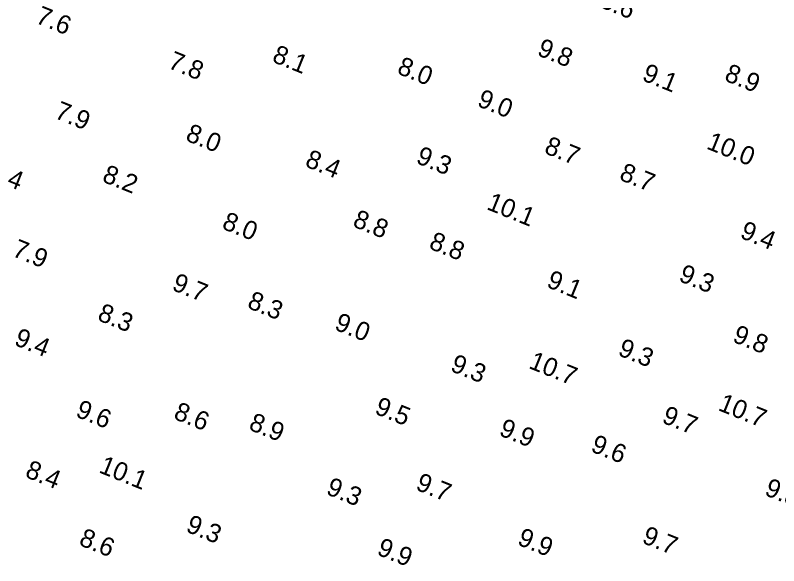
# Model space of a CAD drawing. Extents: x 3040093 to 3056816, y 408076 to 509144.
# Drawn here: x 3044518.4 to 3044724.8, y 441052.9 to 441201.7 of the extents above; entities that cross this region are included whole.
import ezdxf

# ---------------------------------------------------------------- set-up
doc = ezdxf.new("R2010")
doc.units = 0
doc.layers.add('V-TOPO-SOUN-0810', color=7, linetype='Continuous')

msp = doc.modelspace()

# ---------------------------------------------------------------- texts
at = {"layer": 'V-TOPO-SOUN-0810'}
for s, p in [('8.6', (3044676.13, 441204.08)), ('7.6', (3044523.64, 441199.79)), ('9.8', (3044659.24, 441191.05)), ('8.1', (3044587.58, 441189.28)), ('7.8', (3044559.44, 441187.58)), ('8.0', (3044621.37, 441186.1)), ('9.1', (3044687.61, 441184.26)), ('8.9', (3044709.87, 441184.2)), ('9.0', (3044643.02, 441177.31)), ('7.9', (3044528.76, 441174.06)), ('8.0', (3044564.18, 441167.99)), ('8.7', (3044661.15, 441164.58)), ('10.0 ', (3044705.04, 441165.77)), ('8.4', (3044596.48, 441161)), ('9.3', (3044626.5, 441161.89)), ('8.4', (3044510.72, 441157.85)), ('8.2', (3044541.63, 441156.9)), ('8.7', (3044681.45, 441157.39)), ('10.1 ', (3044645.59, 441149.4)), ('8.0', (3044574.02, 441144.17)), ('8.8', (3044609.37, 441144.76)), ('9.4', (3044714.1, 441141.68)), ('8.8', (3044629.98, 441138.79)), ('7.9', (3044517.31, 441136.76)), ('9.3', (3044697.53, 441130)), ('9.7', (3044560.49, 441127.6)), ('9.1', (3044661.79, 441128.39)), ('8.3', (3044580.86, 441122.75)), ('8.3', (3044540.35, 441119.43)), ('9.0', (3044604.44, 441116.88)), ('9.4', (3044517.84, 441112.74)), ('9.8', (3044712.07, 441113.59)), ('9.3', (3044681.09, 441109.95)), ('9.3', (3044635.79, 441105.69)), ('10.7 ', (3044656.97, 441106.45)), ('9.5', (3044615.31, 441094.14)), ('10.7 ', (3044708.19, 441095.07)), ('9.6', (3044534.46, 441093.36)), ('8.6', (3044560.94, 441092.77)), ('8.9', (3044581.26, 441089.84)), ('9.7', (3044692.97, 441091.74)), ('9.9', (3044648.94, 441088.3)), ('9.6', (3044673.73, 441083.94)), ('10.1 ', (3044540.77, 441078.24)), ('8.4', (3044520.79, 441077.04)), ('9.7', (3044626.4, 441073.6)), ('9.3', (3044602.19, 441072.39)), ('9.8', (3044720.73, 441072.16)), ('9.3', (3044564.26, 441062.28)), ('9.9', (3044653.9, 441058.74)), ('9.7', (3044687.59, 441059.23)), ('8.6', (3044535.35, 441058.65)), ('9.9', (3044615.9, 441056.05))]:
    msp.add_text(s, height=5, rotation=338, dxfattribs=at).set_placement(p)

doc.saveas('drawing.dxf')
